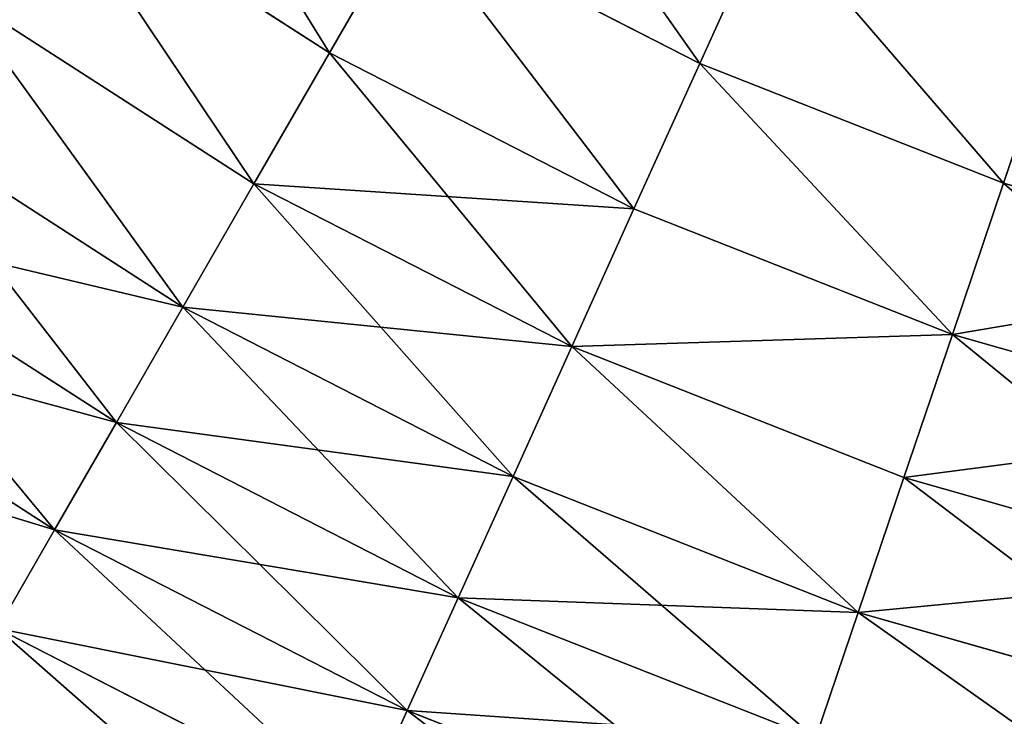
# Model space of a CAD drawing. Extents: x 5 to 635, y -14 to 121.
# Tile 327 of 453: x 563.47 to 573.93, y 14.42 to 21.81. Entities that reach past the tile are written whole.
import ezdxf

# ---------------------------------------------------------------- set-up
doc = ezdxf.new("R2010")
doc.units = 0
doc.layers.get('0').update_dxf_attribs({"color": 13, "linetype": 'CONTINUOUS'})

# ---------------------------------------------------------------- blocks, each defined once
blk = doc.blocks.new('COMPONENT_4')
for p, q in [((28.429, 19.856, 16.362), (31.485, 17.889, 16.362)), ((28.429, 19.856, 83.518), (31.485, 17.889, 83.518)), ((32.331, 19.357, 14.584), (31.485, 17.889, 16.362)), ((31.485, 17.889, 83.518), (32.331, 19.357, 85.295)), ((32.331, 19.357, 14.584), (35.417, 17.775, 14.584)), ((32.331, 19.357, 85.295), (35.417, 17.775, 85.295)), ((36.15, 19.396, 12.892), (35.417, 17.775, 14.584)), ((36.15, 19.396, 86.987), (35.417, 17.775, 85.295)), ((27.495, 18.55, 18.22), (30.683, 16.498, 18.22)), ((27.495, 18.55, 81.659), (30.683, 16.498, 81.659)), ((39.214, 18.189, 12.892), (38.643, 16.503, 14.584)), ((38.643, 16.503, 85.295), (39.214, 18.189, 86.987)), ((31.485, 17.889, 16.362), (30.683, 16.498, 18.22)), ((30.683, 16.498, 81.659), (31.485, 17.889, 83.518)), ((31.485, 17.889, 16.362), (34.719, 16.231, 16.362)), ((31.485, 17.889, 83.518), (34.719, 16.231, 83.518)), ((35.417, 17.775, 14.584), (34.719, 16.231, 16.362)), ((35.417, 17.775, 85.295), (34.719, 16.231, 83.518)), ((35.417, 17.775, 14.584), (38.643, 16.503, 14.584)), ((35.417, 17.775, 85.295), (38.643, 16.503, 85.295)), ((26.616, 17.321, 20.155), (29.929, 15.189, 20.155)), ((26.616, 17.321, 79.725), (29.929, 15.189, 79.725)), ((30.683, 16.498, 18.22), (29.929, 15.189, 20.155)), ((29.929, 15.189, 79.725), (30.683, 16.498, 81.659)), ((30.683, 16.498, 18.22), (34.058, 14.769, 18.22)), ((30.683, 16.498, 81.659), (34.058, 14.769, 81.659)), ((38.643, 16.503, 14.584), (38.1, 14.898, 16.362)), ((38.1, 14.898, 83.518), (38.643, 16.503, 85.295)), ((38.643, 16.503, 14.584), (41.978, 15.553, 14.584)), ((38.643, 16.503, 85.295), (41.978, 15.553, 85.295)), ((34.719, 16.231, 16.362), (34.058, 14.769, 18.22)), ((34.719, 16.231, 83.518), (34.058, 14.769, 81.659)), ((34.719, 16.231, 16.362), (38.1, 14.898, 16.362)), ((34.719, 16.231, 83.518), (38.1, 14.898, 83.518)), ((25.792, 16.17, 22.161), (29.222, 13.963, 22.161)), ((25.792, 16.17, 77.718), (29.222, 13.963, 77.718)), ((29.929, 15.189, 20.155), (29.222, 13.963, 22.161)), ((29.222, 13.963, 77.718), (29.929, 15.189, 79.725)), ((29.929, 15.189, 20.155), (33.435, 13.391, 20.155)), ((29.929, 15.189, 79.725), (33.435, 13.391, 79.725)), ((25.028, 15.101, 24.235), (28.566, 12.824, 24.235)), ((25.028, 15.101, 75.645), (28.566, 12.824, 75.645)), ((38.1, 14.898, 16.362), (37.585, 13.378, 18.22)), ((37.585, 13.378, 81.659), (38.1, 14.898, 83.518)), ((38.1, 14.898, 16.362), (41.595, 13.903, 16.362)), ((38.1, 14.898, 83.518), (41.595, 13.903, 83.518)), ((34.058, 14.769, 18.22), (33.435, 13.391, 20.155)), ((34.058, 14.769, 81.659), (33.435, 13.391, 79.725)), ((34.058, 14.769, 18.22), (37.585, 13.378, 18.22)), ((34.058, 14.769, 81.659), (37.585, 13.378, 81.659)), ((29.222, 13.963, 22.161), (28.566, 12.824, 24.235)), ((28.566, 12.824, 75.645), (29.222, 13.963, 77.718)), ((29.222, 13.963, 22.161), (32.852, 12.102, 22.161)), ((29.222, 13.963, 77.718), (32.852, 12.102, 77.718)), ((33.435, 13.391, 20.155), (32.852, 12.102, 22.161)), ((33.435, 13.391, 79.725), (32.852, 12.102, 77.718)), ((33.435, 13.391, 20.155), (37.1, 11.946, 20.155)), ((33.435, 13.391, 79.725), (37.1, 11.946, 79.725)), ((37.585, 13.378, 18.22), (37.1, 11.946, 20.155)), ((37.1, 11.946, 79.725), (37.585, 13.378, 81.659)), ((37.585, 13.378, 18.22), (41.232, 12.34, 18.22)), ((37.585, 13.378, 81.659), (41.232, 12.34, 81.659)), ((28.566, 12.824, 24.235), (27.961, 11.774, 26.37)), ((27.961, 11.774, 73.51), (28.566, 12.824, 75.645)), ((28.566, 12.824, 24.235), (32.31, 10.904, 24.235)), ((28.566, 12.824, 75.645), (32.31, 10.904, 75.645)), ((32.852, 12.102, 22.161), (32.31, 10.904, 24.235)), ((32.852, 12.102, 77.718), (32.31, 10.904, 75.645)), ((32.852, 12.102, 22.161), (36.647, 10.606, 22.161)), ((32.852, 12.102, 77.718), (36.647, 10.606, 77.718)), ((37.1, 11.946, 20.155), (36.647, 10.606, 22.161)), ((36.647, 10.606, 77.718), (37.1, 11.946, 79.725)), ((37.1, 11.946, 20.155), (40.89, 10.867, 20.155)), ((37.1, 11.946, 79.725), (40.89, 10.867, 79.725)), ((27.961, 11.774, 26.37), (31.811, 9.801, 26.37)), ((27.961, 11.774, 73.51), (31.811, 9.801, 73.51)), ((32.31, 10.904, 24.235), (31.811, 9.801, 26.37)), ((32.31, 10.904, 75.645), (31.811, 9.801, 73.51)), ((32.31, 10.904, 24.235), (36.225, 9.361, 24.235)), ((32.31, 10.904, 75.645), (36.225, 9.361, 75.645))]:
    blk.add_line(p, q)
mesh = blk.add_polyface()
corners = [(29.415, 21.234, 14.584), (31.485, 17.889, 16.362), (28.429, 19.856, 16.362), (32.331, 19.357, 14.584)]
mesh.append_faces([[corners[k] for k in face] for face in [(0, 1, 2), (1, 0, 3)]], dxfattribs={"vtx0": -1})
mesh = blk.add_polyface()
corners = [(31.485, 17.889, 83.518), (29.415, 21.234, 85.295), (28.429, 19.856, 83.518), (32.331, 19.357, 85.295)]
mesh.append_faces([[corners[k] for k in face] for face in [(0, 1, 2), (1, 0, 3)]], dxfattribs={"vtx0": -1})
mesh = blk.add_polyface()
corners = [(36.916, 21.092, 11.289), (39.214, 18.189, 12.892), (36.15, 19.396, 12.892), (39.81, 19.951, 11.289)]
mesh.append_faces([[corners[k] for k in face] for face in [(0, 1, 2), (1, 0, 3)]], dxfattribs={"vtx0": -1})
mesh = blk.add_polyface()
corners = [(39.214, 18.189, 86.987), (36.916, 21.092, 88.59), (36.15, 19.396, 86.987), (39.81, 19.951, 88.59)]
mesh.append_faces([[corners[k] for k in face] for face in [(0, 1, 2), (1, 0, 3)]], dxfattribs={"vtx0": -1})
mesh = blk.add_polyface()
corners = [(33.219, 20.899, 12.892), (35.417, 17.775, 14.584), (32.331, 19.357, 14.584), (36.15, 19.396, 12.892)]
mesh.append_faces([[corners[k] for k in face] for face in [(0, 1, 2), (1, 0, 3)]], dxfattribs={"vtx0": -1})
mesh = blk.add_polyface()
corners = [(35.417, 17.775, 85.295), (33.219, 20.899, 86.987), (32.331, 19.357, 85.295), (36.15, 19.396, 86.987)]
mesh.append_faces([[corners[k] for k in face] for face in [(0, 1, 2), (1, 0, 3)]], dxfattribs={"vtx0": -1})
mesh = blk.add_polyface()
corners = [(28.429, 19.856, 16.362), (30.683, 16.498, 18.22), (27.495, 18.55, 18.22), (31.485, 17.889, 16.362)]
mesh.append_faces([[corners[k] for k in face] for face in [(0, 1, 2), (1, 0, 3)]], dxfattribs={"vtx0": -1})
mesh = blk.add_polyface()
corners = [(30.683, 16.498, 81.659), (28.429, 19.856, 83.518), (27.495, 18.55, 81.659), (31.485, 17.889, 83.518)]
mesh.append_faces([[corners[k] for k in face] for face in [(0, 1, 2), (1, 0, 3)]], dxfattribs={"vtx0": -1})
mesh = blk.add_polyface()
corners = [(32.331, 19.357, 14.584), (34.719, 16.231, 16.362), (31.485, 17.889, 16.362), (35.417, 17.775, 14.584)]
mesh.append_faces([[corners[k] for k in face] for face in [(0, 1, 2), (1, 0, 3)]], dxfattribs={"vtx0": -1})
mesh = blk.add_polyface()
corners = [(34.719, 16.231, 83.518), (32.331, 19.357, 85.295), (31.485, 17.889, 83.518), (35.417, 17.775, 85.295)]
mesh.append_faces([[corners[k] for k in face] for face in [(0, 1, 2), (1, 0, 3)]], dxfattribs={"vtx0": -1})
mesh = blk.add_polyface()
corners = [(36.15, 19.396, 12.892), (38.643, 16.503, 14.584), (35.417, 17.775, 14.584), (39.214, 18.189, 12.892)]
mesh.append_faces([[corners[k] for k in face] for face in [(0, 1, 2), (1, 0, 3)]], dxfattribs={"vtx0": -1})
mesh = blk.add_polyface()
corners = [(38.643, 16.503, 85.295), (36.15, 19.396, 86.987), (35.417, 17.775, 85.295), (39.214, 18.189, 86.987)]
mesh.append_faces([[corners[k] for k in face] for face in [(0, 1, 2), (1, 0, 3)]], dxfattribs={"vtx0": -1})
mesh = blk.add_polyface()
corners = [(29.929, 15.189, 20.155), (27.495, 18.55, 18.22), (30.683, 16.498, 18.22), (26.616, 17.321, 20.155)]
mesh.append_faces([[corners[k] for k in face] for face in [(0, 1, 2), (1, 0, 3)]], dxfattribs={"vtx0": -1})
mesh = blk.add_polyface()
corners = [(29.929, 15.189, 79.725), (27.495, 18.55, 81.659), (26.616, 17.321, 79.725), (30.683, 16.498, 81.659)]
mesh.append_faces([[corners[k] for k in face] for face in [(0, 1, 2), (1, 0, 3)]], dxfattribs={"vtx0": -1})
mesh = blk.add_polyface()
corners = [(39.214, 18.189, 12.892), (41.978, 15.553, 14.584), (38.643, 16.503, 14.584), (42.381, 17.287, 12.892)]
mesh.append_faces([[corners[k] for k in face] for face in [(0, 1, 2), (1, 0, 3)]], dxfattribs={"vtx0": -1})
mesh = blk.add_polyface()
corners = [(41.978, 15.553, 85.295), (39.214, 18.189, 86.987), (38.643, 16.503, 85.295), (42.381, 17.287, 86.987)]
mesh.append_faces([[corners[k] for k in face] for face in [(0, 1, 2), (1, 0, 3)]], dxfattribs={"vtx0": -1})
mesh = blk.add_polyface()
corners = [(34.058, 14.769, 18.22), (31.485, 17.889, 16.362), (34.719, 16.231, 16.362), (30.683, 16.498, 18.22)]
mesh.append_faces([[corners[k] for k in face] for face in [(0, 1, 2), (1, 0, 3)]], dxfattribs={"vtx0": -1})
mesh = blk.add_polyface()
corners = [(34.719, 16.231, 83.518), (30.683, 16.498, 81.659), (34.058, 14.769, 81.659), (31.485, 17.889, 83.518)]
mesh.append_faces([[corners[k] for k in face] for face in [(0, 1, 2), (1, 0, 3)]], dxfattribs={"vtx0": -1})
mesh = blk.add_polyface()
corners = [(35.417, 17.775, 14.584), (38.1, 14.898, 16.362), (34.719, 16.231, 16.362), (38.643, 16.503, 14.584)]
mesh.append_faces([[corners[k] for k in face] for face in [(0, 1, 2), (1, 0, 3)]], dxfattribs={"vtx0": -1})
mesh = blk.add_polyface()
corners = [(38.1, 14.898, 83.518), (35.417, 17.775, 85.295), (34.719, 16.231, 83.518), (38.643, 16.503, 85.295)]
mesh.append_faces([[corners[k] for k in face] for face in [(0, 1, 2), (1, 0, 3)]], dxfattribs={"vtx0": -1})
mesh = blk.add_polyface()
corners = [(29.222, 13.963, 22.161), (26.616, 17.321, 20.155), (29.929, 15.189, 20.155), (25.792, 16.17, 22.161)]
mesh.append_faces([[corners[k] for k in face] for face in [(0, 1, 2), (1, 0, 3)]], dxfattribs={"vtx0": -1})
mesh = blk.add_polyface()
corners = [(29.929, 15.189, 79.725), (25.792, 16.17, 77.718), (29.222, 13.963, 77.718), (26.616, 17.321, 79.725)]
mesh.append_faces([[corners[k] for k in face] for face in [(0, 1, 2), (1, 0, 3)]], dxfattribs={"vtx0": -1})
mesh = blk.add_polyface()
corners = [(33.435, 13.391, 20.155), (30.683, 16.498, 18.22), (34.058, 14.769, 18.22), (29.929, 15.189, 20.155)]
mesh.append_faces([[corners[k] for k in face] for face in [(0, 1, 2), (1, 0, 3)]], dxfattribs={"vtx0": -1})
mesh = blk.add_polyface()
corners = [(34.058, 14.769, 81.659), (29.929, 15.189, 79.725), (33.435, 13.391, 79.725), (30.683, 16.498, 81.659)]
mesh.append_faces([[corners[k] for k in face] for face in [(0, 1, 2), (1, 0, 3)]], dxfattribs={"vtx0": -1})
mesh = blk.add_polyface()
corners = [(41.595, 13.903, 16.362), (38.643, 16.503, 14.584), (41.978, 15.553, 14.584), (38.1, 14.898, 16.362)]
mesh.append_faces([[corners[k] for k in face] for face in [(0, 1, 2), (1, 0, 3)]], dxfattribs={"vtx0": -1})
mesh = blk.add_polyface()
corners = [(41.978, 15.553, 85.295), (38.1, 14.898, 83.518), (41.595, 13.903, 83.518), (38.643, 16.503, 85.295)]
mesh.append_faces([[corners[k] for k in face] for face in [(0, 1, 2), (1, 0, 3)]], dxfattribs={"vtx0": -1})
mesh = blk.add_polyface()
corners = [(38.1, 14.898, 16.362), (34.058, 14.769, 18.22), (34.719, 16.231, 16.362), (37.585, 13.378, 18.22)]
mesh.append_faces([[corners[k] for k in face] for face in [(0, 1, 2), (1, 0, 3)]], dxfattribs={"vtx0": -1})
mesh = blk.add_polyface()
corners = [(38.1, 14.898, 83.518), (34.058, 14.769, 81.659), (37.585, 13.378, 81.659), (34.719, 16.231, 83.518)]
mesh.append_faces([[corners[k] for k in face] for face in [(0, 1, 2), (1, 0, 3)]], dxfattribs={"vtx0": -1})
mesh = blk.add_polyface()
corners = [(28.566, 12.824, 24.235), (25.792, 16.17, 22.161), (29.222, 13.963, 22.161), (25.028, 15.101, 24.235)]
mesh.append_faces([[corners[k] for k in face] for face in [(0, 1, 2), (1, 0, 3)]], dxfattribs={"vtx0": -1})
mesh = blk.add_polyface()
corners = [(29.222, 13.963, 77.718), (25.028, 15.101, 75.645), (28.566, 12.824, 75.645), (25.792, 16.17, 77.718)]
mesh.append_faces([[corners[k] for k in face] for face in [(0, 1, 2), (1, 0, 3)]], dxfattribs={"vtx0": -1})
mesh = blk.add_polyface()
corners = [(32.852, 12.102, 22.161), (29.929, 15.189, 20.155), (33.435, 13.391, 20.155), (29.222, 13.963, 22.161)]
mesh.append_faces([[corners[k] for k in face] for face in [(0, 1, 2), (1, 0, 3)]], dxfattribs={"vtx0": -1})
mesh = blk.add_polyface()
corners = [(33.435, 13.391, 79.725), (29.222, 13.963, 77.718), (32.852, 12.102, 77.718), (29.929, 15.189, 79.725)]
mesh.append_faces([[corners[k] for k in face] for face in [(0, 1, 2), (1, 0, 3)]], dxfattribs={"vtx0": -1})
mesh = blk.add_polyface()
corners = [(27.961, 11.774, 26.37), (25.028, 15.101, 24.235), (28.566, 12.824, 24.235), (24.323, 14.116, 26.37)]
mesh.append_faces([[corners[k] for k in face] for face in [(0, 1, 2), (1, 0, 3)]], dxfattribs={"vtx0": -1})
mesh = blk.add_polyface()
corners = [(28.566, 12.824, 75.645), (24.323, 14.116, 73.51), (27.961, 11.774, 73.51), (25.028, 15.101, 75.645)]
mesh.append_faces([[corners[k] for k in face] for face in [(0, 1, 2), (1, 0, 3)]], dxfattribs={"vtx0": -1})
mesh = blk.add_polyface()
corners = [(41.232, 12.34, 18.22), (38.1, 14.898, 16.362), (41.595, 13.903, 16.362), (37.585, 13.378, 18.22)]
mesh.append_faces([[corners[k] for k in face] for face in [(0, 1, 2), (1, 0, 3)]], dxfattribs={"vtx0": -1})
mesh = blk.add_polyface()
corners = [(41.595, 13.903, 83.518), (37.585, 13.378, 81.659), (41.232, 12.34, 81.659), (38.1, 14.898, 83.518)]
mesh.append_faces([[corners[k] for k in face] for face in [(0, 1, 2), (1, 0, 3)]], dxfattribs={"vtx0": -1})
mesh = blk.add_polyface()
corners = [(37.1, 11.946, 20.155), (34.058, 14.769, 18.22), (37.585, 13.378, 18.22), (33.435, 13.391, 20.155)]
mesh.append_faces([[corners[k] for k in face] for face in [(0, 1, 2), (1, 0, 3)]], dxfattribs={"vtx0": -1})
mesh = blk.add_polyface()
corners = [(37.1, 11.946, 79.725), (34.058, 14.769, 81.659), (33.435, 13.391, 79.725), (37.585, 13.378, 81.659)]
mesh.append_faces([[corners[k] for k in face] for face in [(0, 1, 2), (1, 0, 3)]], dxfattribs={"vtx0": -1})
mesh = blk.add_polyface()
corners = [(32.31, 10.904, 24.235), (29.222, 13.963, 22.161), (32.852, 12.102, 22.161), (28.566, 12.824, 24.235)]
mesh.append_faces([[corners[k] for k in face] for face in [(0, 1, 2), (1, 0, 3)]], dxfattribs={"vtx0": -1})
mesh = blk.add_polyface()
corners = [(32.852, 12.102, 77.718), (28.566, 12.824, 75.645), (32.31, 10.904, 75.645), (29.222, 13.963, 77.718)]
mesh.append_faces([[corners[k] for k in face] for face in [(0, 1, 2), (1, 0, 3)]], dxfattribs={"vtx0": -1})
mesh = blk.add_polyface()
corners = [(36.647, 10.606, 22.161), (33.435, 13.391, 20.155), (37.1, 11.946, 20.155), (32.852, 12.102, 22.161)]
mesh.append_faces([[corners[k] for k in face] for face in [(0, 1, 2), (1, 0, 3)]], dxfattribs={"vtx0": -1})
mesh = blk.add_polyface()
corners = [(37.1, 11.946, 79.725), (32.852, 12.102, 77.718), (36.647, 10.606, 77.718), (33.435, 13.391, 79.725)]
mesh.append_faces([[corners[k] for k in face] for face in [(0, 1, 2), (1, 0, 3)]], dxfattribs={"vtx0": -1})
mesh = blk.add_polyface()
corners = [(40.89, 10.867, 20.155), (37.585, 13.378, 18.22), (41.232, 12.34, 18.22), (37.1, 11.946, 20.155)]
mesh.append_faces([[corners[k] for k in face] for face in [(0, 1, 2), (1, 0, 3)]], dxfattribs={"vtx0": -1})
mesh = blk.add_polyface()
corners = [(41.232, 12.34, 81.659), (37.1, 11.946, 79.725), (40.89, 10.867, 79.725), (37.585, 13.378, 81.659)]
mesh.append_faces([[corners[k] for k in face] for face in [(0, 1, 2), (1, 0, 3)]], dxfattribs={"vtx0": -1})
mesh = blk.add_polyface()
corners = [(31.811, 9.801, 26.37), (28.566, 12.824, 24.235), (32.31, 10.904, 24.235), (27.961, 11.774, 26.37)]
mesh.append_faces([[corners[k] for k in face] for face in [(0, 1, 2), (1, 0, 3)]], dxfattribs={"vtx0": -1})
mesh = blk.add_polyface()
corners = [(32.31, 10.904, 75.645), (27.961, 11.774, 73.51), (31.811, 9.801, 73.51), (28.566, 12.824, 75.645)]
mesh.append_faces([[corners[k] for k in face] for face in [(0, 1, 2), (1, 0, 3)]], dxfattribs={"vtx0": -1})
mesh = blk.add_polyface()
corners = [(36.225, 9.361, 24.235), (32.852, 12.102, 22.161), (36.647, 10.606, 22.161), (32.31, 10.904, 24.235)]
mesh.append_faces([[corners[k] for k in face] for face in [(0, 1, 2), (1, 0, 3)]], dxfattribs={"vtx0": -1})
mesh = blk.add_polyface()
corners = [(36.647, 10.606, 77.718), (32.31, 10.904, 75.645), (36.225, 9.361, 75.645), (32.852, 12.102, 77.718)]
mesh.append_faces([[corners[k] for k in face] for face in [(0, 1, 2), (1, 0, 3)]], dxfattribs={"vtx0": -1})
mesh = blk.add_polyface()
corners = [(40.569, 9.489, 22.161), (37.1, 11.946, 20.155), (40.89, 10.867, 20.155), (36.647, 10.606, 22.161)]
mesh.append_faces([[corners[k] for k in face] for face in [(0, 1, 2), (1, 0, 3)]], dxfattribs={"vtx0": -1})
mesh = blk.add_polyface()
corners = [(40.89, 10.867, 79.725), (36.647, 10.606, 77.718), (40.569, 9.489, 77.718), (37.1, 11.946, 79.725)]
mesh.append_faces([[corners[k] for k in face] for face in [(0, 1, 2), (1, 0, 3)]], dxfattribs={"vtx0": -1})
mesh = blk.add_polyface()
corners = [(31.356, 8.794, 28.562), (27.961, 11.774, 26.37), (31.811, 9.801, 26.37), (27.41, 10.817, 28.562)]
mesh.append_faces([[corners[k] for k in face] for face in [(0, 1, 2), (1, 0, 3)]], dxfattribs={"vtx0": -1})
mesh = blk.add_polyface()
corners = [(31.811, 9.801, 73.51), (27.41, 10.817, 71.318), (31.356, 8.794, 71.318), (27.961, 11.774, 73.51)]
mesh.append_faces([[corners[k] for k in face] for face in [(0, 1, 2), (1, 0, 3)]], dxfattribs={"vtx0": -1})
mesh = blk.add_polyface()
corners = [(35.837, 8.214, 26.37), (32.31, 10.904, 24.235), (36.225, 9.361, 24.235), (31.811, 9.801, 26.37)]
mesh.append_faces([[corners[k] for k in face] for face in [(0, 1, 2), (1, 0, 3)]], dxfattribs={"vtx0": -1})
mesh = blk.add_polyface()
corners = [(36.225, 9.361, 75.645), (31.811, 9.801, 73.51), (35.837, 8.214, 73.51), (32.31, 10.904, 75.645)]
mesh.append_faces([[corners[k] for k in face] for face in [(0, 1, 2), (1, 0, 3)]], dxfattribs={"vtx0": -1})
blk = doc.blocks.new('COMPONENT_5')
blk.add_blockref('COMPONENT_4', (0, 0))
blk = doc.blocks.new('GROUP_3')
blk.add_blockref('COMPONENT_5', (530, 1.542))

msp = doc.modelspace()

# ---------------------------------------------------------------- block references
msp.add_blockref('GROUP_3', (5.278, 2.031, 2.908))

doc.saveas('drawing.dxf')
